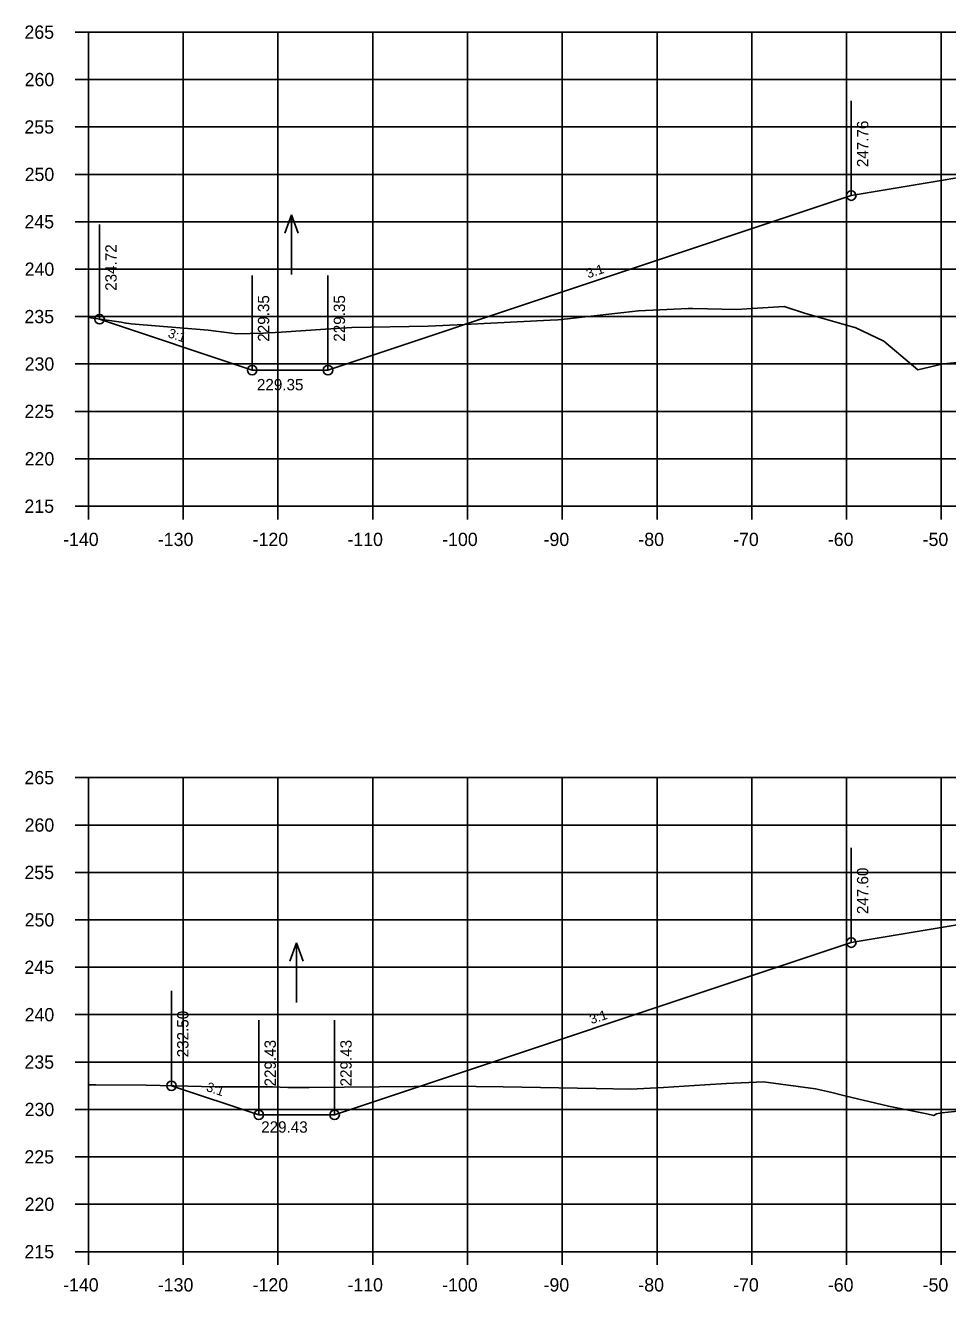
# Model space of a CAD drawing. Extents: x 1342547 to 1344156, y -1532351 to -1517216.
# Drawn here: x 1342556.2 to 1342653.5, y -1521668.5 to -1521534.9 of the extents above; entities that cross this region are included whole.
import ezdxf

# ---------------------------------------------------------------- set-up
doc = ezdxf.new("R2010")
doc.units = 0
for name, color, linetype in [('R_Axis', 7, 'Continuous'), ('R_Axis Annot', 7, 'Continuous'), ('R_Exist Surface', 7, 'Continuous'), ('R_Fin Surface', 7, 'Continuous'), ('R_Grid', 7, 'Continuous'), ('R_No Plot', 7, 'Continuous'), ('R_Water', 7, 'Continuous'), ('R_Water Annot', 7, 'Continuous'), ('R_Xsect Elev', 7, 'Continuous'), ('R_Xsect Slope', 7, 'Continuous')]:
    doc.layers.add(name, color=color, linetype=linetype)

msp = doc.modelspace()

# ---------------------------------------------------------------- linework, layer by layer
at = {"layer": 'R_Axis'}
for p, q in [((1342561.47, -1521535.62), (1342562.87, -1521535.62)), ((1342562.87, -1521585.62), (1342562.87, -1521535.62)), ((1342561.47, -1521540.62), (1342562.87, -1521540.62)), ((1342561.47, -1521545.62), (1342562.87, -1521545.62)), ((1342561.47, -1521550.62), (1342562.87, -1521550.62)), ((1342561.47, -1521555.62), (1342562.87, -1521555.62)), ((1342561.47, -1521560.62), (1342562.87, -1521560.62)), ((1342561.47, -1521565.62), (1342562.87, -1521565.62)), ((1342561.47, -1521570.62), (1342562.87, -1521570.62)), ((1342561.47, -1521575.62), (1342562.87, -1521575.62)), ((1342561.47, -1521580.62), (1342562.87, -1521580.62)), ((1342561.47, -1521585.62), (1342562.87, -1521585.62)), ((1342562.87, -1521585.62), (1342842.87, -1521585.62)), ((1342562.87, -1521587.02), (1342562.87, -1521585.62)), ((1342572.87, -1521587.02), (1342572.87, -1521585.62)), ((1342582.87, -1521587.02), (1342582.87, -1521585.62)), ((1342592.87, -1521587.02), (1342592.87, -1521585.62)), ((1342602.87, -1521587.02), (1342602.87, -1521585.62)), ((1342612.87, -1521587.02), (1342612.87, -1521585.62)), ((1342622.87, -1521587.02), (1342622.87, -1521585.62)), ((1342632.87, -1521587.02), (1342632.87, -1521585.62)), ((1342642.87, -1521587.02), (1342642.87, -1521585.62)), ((1342652.87, -1521587.02), (1342652.87, -1521585.62)), ((1342561.47, -1521614.25), (1342562.87, -1521614.25)), ((1342562.87, -1521664.25), (1342562.87, -1521614.25)), ((1342561.47, -1521619.25), (1342562.87, -1521619.25)), ((1342561.47, -1521624.25), (1342562.87, -1521624.25)), ((1342561.47, -1521629.25), (1342562.87, -1521629.25)), ((1342561.47, -1521634.25), (1342562.87, -1521634.25)), ((1342561.47, -1521639.25), (1342562.87, -1521639.25)), ((1342561.47, -1521644.25), (1342562.87, -1521644.25)), ((1342561.47, -1521649.25), (1342562.87, -1521649.25)), ((1342561.47, -1521654.25), (1342562.87, -1521654.25)), ((1342561.47, -1521659.25), (1342562.87, -1521659.25)), ((1342561.47, -1521664.25), (1342562.87, -1521664.25)), ((1342562.87, -1521664.25), (1342842.87, -1521664.25)), ((1342562.87, -1521665.65), (1342562.87, -1521664.25)), ((1342572.87, -1521665.65), (1342572.87, -1521664.25)), ((1342582.87, -1521665.65), (1342582.87, -1521664.25)), ((1342592.87, -1521665.65), (1342592.87, -1521664.25)), ((1342602.87, -1521665.65), (1342602.87, -1521664.25)), ((1342612.87, -1521665.65), (1342612.87, -1521664.25)), ((1342622.87, -1521665.65), (1342622.87, -1521664.25)), ((1342632.87, -1521665.65), (1342632.87, -1521664.25)), ((1342642.87, -1521665.65), (1342642.87, -1521664.25)), ((1342652.87, -1521665.65), (1342652.87, -1521664.25))]:
    msp.add_line(p, q, dxfattribs=at)
at = {"layer": 'R_Exist Surface'}
for points in [[(1342562.87, -1521565.73), (1342566.31, -1521566.22), (1342566.82, -1521566.3), (1342567.15, -1521566.36), (1342567.38, -1521566.39), (1342575.5, -1521567.06), (1342578.52, -1521567.44), (1342581.33, -1521567.36), (1342583.21, -1521567.27), (1342587.87, -1521566.96), (1342590.65, -1521566.77), (1342598.71, -1521566.64), (1342602.55, -1521566.45), (1342611.61, -1521566.01), (1342612.39, -1521565.97), (1342613.44, -1521565.86), (1342620.9, -1521565), (1342626.17, -1521564.78), (1342626.41, -1521564.78), (1342626.65, -1521564.78), (1342631.26, -1521564.86), (1342632.34, -1521564.8), (1342636.3, -1521564.57), (1342638.44, -1521565.25), (1342643.6, -1521566.72), (1342643.77, -1521566.77), (1342646.82, -1521568.22), (1342650.39, -1521571.24), (1342653.07, -1521570.59), (1342654.54, -1521570.45)], [(1342562.87, -1521646.64), (1342563.64, -1521646.67), (1342568.98, -1521646.68), (1342576.29, -1521646.86), (1342582.3, -1521646.87), (1342583.9, -1521646.92), (1342586.15, -1521646.93), (1342600.95, -1521646.8), (1342606.63, -1521646.85), (1342616.45, -1521647.05), (1342620.06, -1521647.12), (1342623.56, -1521646.95), (1342627.92, -1521646.67), (1342630.19, -1521646.51), (1342634.09, -1521646.32), (1342639.58, -1521647.06), (1342641.18, -1521647.43), (1342642.69, -1521647.83), (1342647.31, -1521648.92), (1342650.46, -1521649.55), (1342651.34, -1521649.7), (1342652.08, -1521649.89), (1342652.38, -1521649.72), (1342652.93, -1521649.62), (1342656.27, -1521649.27)]]:
    msp.add_lwpolyline(points, dxfattribs=at)
at = {"layer": 'R_Fin Surface'}
for points in [[(1342564.05, -1521565.9), (1342580.15, -1521571.27), (1342588.15, -1521571.27), (1342643.37, -1521552.86), (1342664.01, -1521549.42), (1342671.37, -1521549.13), (1342673.37, -1521549.09), (1342702.87, -1521548.5), (1342732.37, -1521549.09), (1342734.37, -1521549.13), (1342745.87, -1521549.59), (1342757.37, -1521551.51), (1342787.97, -1521561.7)], [(1342571.63, -1521646.75), (1342580.85, -1521649.82), (1342588.85, -1521649.82), (1342643.37, -1521631.65), (1342657.09, -1521629.36), (1342665.37, -1521627.98), (1342671.37, -1521627.74), (1342673.37, -1521627.7), (1342702.87, -1521627.11), (1342732.37, -1521627.7), (1342734.37, -1521627.74), (1342745.87, -1521628.2), (1342762.37, -1521630.95), (1342791.76, -1521640.75)]]:
    msp.add_lwpolyline(points, dxfattribs=at)
at = {"layer": 'R_Grid'}
for p, q in [((1342562.87, -1521535.62), (1342842.87, -1521535.62)), ((1342562.87, -1521585.62), (1342562.87, -1521535.62)), ((1342572.87, -1521585.62), (1342572.87, -1521535.62)), ((1342582.87, -1521585.62), (1342582.87, -1521535.62)), ((1342592.87, -1521585.62), (1342592.87, -1521535.62)), ((1342602.87, -1521585.62), (1342602.87, -1521535.62)), ((1342612.87, -1521585.62), (1342612.87, -1521535.62)), ((1342622.87, -1521585.62), (1342622.87, -1521535.62)), ((1342632.87, -1521585.62), (1342632.87, -1521535.62)), ((1342642.87, -1521585.62), (1342642.87, -1521535.62)), ((1342652.87, -1521585.62), (1342652.87, -1521535.62)), ((1342562.87, -1521540.62), (1342842.87, -1521540.62)), ((1342562.87, -1521545.62), (1342842.87, -1521545.62)), ((1342562.87, -1521550.62), (1342842.87, -1521550.62)), ((1342562.87, -1521555.62), (1342842.87, -1521555.62)), ((1342562.87, -1521560.62), (1342842.87, -1521560.62)), ((1342562.87, -1521565.62), (1342842.87, -1521565.62)), ((1342562.87, -1521570.62), (1342842.87, -1521570.62)), ((1342562.87, -1521575.62), (1342842.87, -1521575.62)), ((1342562.87, -1521580.62), (1342842.87, -1521580.62)), ((1342562.87, -1521585.62), (1342842.87, -1521585.62)), ((1342562.87, -1521614.25), (1342842.87, -1521614.25)), ((1342562.87, -1521664.25), (1342562.87, -1521614.25)), ((1342572.87, -1521664.25), (1342572.87, -1521614.25)), ((1342582.87, -1521664.25), (1342582.87, -1521614.25)), ((1342592.87, -1521664.25), (1342592.87, -1521614.25)), ((1342602.87, -1521664.25), (1342602.87, -1521614.25)), ((1342612.87, -1521664.25), (1342612.87, -1521614.25)), ((1342622.87, -1521664.25), (1342622.87, -1521614.25)), ((1342632.87, -1521664.25), (1342632.87, -1521614.25)), ((1342642.87, -1521664.25), (1342642.87, -1521614.25)), ((1342652.87, -1521664.25), (1342652.87, -1521614.25)), ((1342562.87, -1521619.25), (1342842.87, -1521619.25)), ((1342562.87, -1521624.25), (1342842.87, -1521624.25)), ((1342562.87, -1521629.25), (1342842.87, -1521629.25)), ((1342562.87, -1521634.25), (1342842.87, -1521634.25)), ((1342562.87, -1521639.25), (1342842.87, -1521639.25)), ((1342562.87, -1521644.25), (1342842.87, -1521644.25)), ((1342562.87, -1521649.25), (1342842.87, -1521649.25)), ((1342562.87, -1521654.25), (1342842.87, -1521654.25)), ((1342562.87, -1521659.25), (1342842.87, -1521659.25)), ((1342562.87, -1521664.25), (1342842.87, -1521664.25))]:
    msp.add_line(p, q, dxfattribs=at)
at = {"layer": 'R_No Plot'}
for centre in [(1342643.37, -1521552.86), (1342564.05, -1521565.9), (1342580.15, -1521571.27), (1342588.15, -1521571.27), (1342643.37, -1521631.65), (1342571.63, -1521646.75), (1342580.85, -1521649.82), (1342588.85, -1521649.82)]:
    msp.add_circle(centre, 0.5, dxfattribs=at)
at = {"layer": 'R_Water'}
for p, q in [((1342584.31, -1521554.89), (1342583.61, -1521556.82)), ((1342584.31, -1521561.18), (1342584.31, -1521554.89)), ((1342584.31, -1521554.89), (1342585.01, -1521556.82)), ((1342584.84, -1521631.69), (1342584.14, -1521633.61)), ((1342584.84, -1521637.97), (1342584.84, -1521631.69)), ((1342584.84, -1521631.69), (1342585.54, -1521633.61))]:
    msp.add_line(p, q, dxfattribs=at)
at = {"layer": 'R_Xsect Elev'}
for p, q in [((1342643.37, -1521552.86), (1342643.37, -1521542.86)), ((1342564.05, -1521565.9), (1342564.05, -1521555.9)), ((1342580.15, -1521571.27), (1342580.15, -1521561.27)), ((1342588.15, -1521571.27), (1342588.15, -1521561.27)), ((1342643.37, -1521631.65), (1342643.37, -1521621.65)), ((1342571.63, -1521646.75), (1342571.63, -1521636.75)), ((1342580.85, -1521649.82), (1342580.85, -1521639.82)), ((1342588.85, -1521649.82), (1342588.85, -1521639.82))]:
    msp.add_line(p, q, dxfattribs=at)

# ---------------------------------------------------------------- texts
at = {"layer": 'R_Axis Annot'}
for s, p in [('265', (1342556.12, -1521536.32)), ('260', (1342556.14, -1521541.32)), ('255', (1342556.12, -1521546.32)), ('250', (1342556.14, -1521551.32)), ('245', (1342556.12, -1521556.32)), ('240', (1342556.14, -1521561.32)), ('235', (1342556.12, -1521566.32)), ('230', (1342556.14, -1521571.32)), ('225', (1342556.12, -1521576.32)), ('220', (1342556.14, -1521581.32)), ('215', (1342556.12, -1521586.32)), ('-140', (1342560.2, -1521589.82)), ('-130', (1342570.2, -1521589.82)), ('-120', (1342580.2, -1521589.82)), ('-110', (1342590.2, -1521589.82)), ('-100', (1342600.2, -1521589.82)), ('-90', (1342610.9, -1521589.82)), ('-80', (1342620.9, -1521589.82)), ('-70', (1342630.9, -1521589.82)), ('-60', (1342640.9, -1521589.82)), ('-50', (1342650.9, -1521589.82)), ('265', (1342556.12, -1521614.95)), ('260', (1342556.14, -1521619.95)), ('255', (1342556.12, -1521624.95)), ('250', (1342556.14, -1521629.95)), ('245', (1342556.12, -1521634.95)), ('240', (1342556.14, -1521639.95)), ('235', (1342556.12, -1521644.95)), ('230', (1342556.14, -1521649.95)), ('225', (1342556.12, -1521654.95)), ('220', (1342556.14, -1521659.95)), ('215', (1342556.12, -1521664.95)), ('-140', (1342560.2, -1521668.45)), ('-130', (1342570.2, -1521668.45)), ('-120', (1342580.2, -1521668.45)), ('-110', (1342590.2, -1521668.45)), ('-100', (1342600.2, -1521668.45)), ('-90', (1342610.9, -1521668.45)), ('-80', (1342620.9, -1521668.45)), ('-70', (1342630.9, -1521668.45)), ('-60', (1342640.9, -1521668.45)), ('-50', (1342650.9, -1521668.45))]:
    msp.add_text(s, height=1.4, dxfattribs=at).set_placement(p)
at = {"layer": 'R_Water Annot'}
for s, p in [('229.35', (1342580.65, -1521573.4)), ('229.35', (1342580.65, -1521573.4)), ('229.43', (1342581.1, -1521651.7)), ('229.43', (1342581.1, -1521651.7))]:
    msp.add_text(s, height=1.2, dxfattribs=at).set_placement(p)
at = {"layer": 'R_Xsect Elev'}
for s, p in [('247.76', (1342645.17, -1521549.86)), ('234.72', (1342565.85, -1521562.9)), ('229.35', (1342581.95, -1521568.27)), ('229.35', (1342589.95, -1521568.27)), ('247.60', (1342645.17, -1521628.65)), ('232.50', (1342573.43, -1521643.75)), ('229.43', (1342582.65, -1521646.82)), ('229.43', (1342590.65, -1521646.82))]:
    msp.add_text(s, height=1.2, rotation=90, dxfattribs=at).set_placement(p)
at = {"layer": 'R_Xsect Slope'}
for rotation, p in [(18.4349, (1342615.6, -1521561.59)), (341.5651, (1342571.19, -1521567.78)), (18.4349, (1342615.95, -1521640.26)), (341.5651, (1342575.23, -1521647.28))]:
    msp.add_text('3:1', height=1, rotation=rotation, dxfattribs=at).set_placement(p)

doc.saveas('drawing.dxf')
